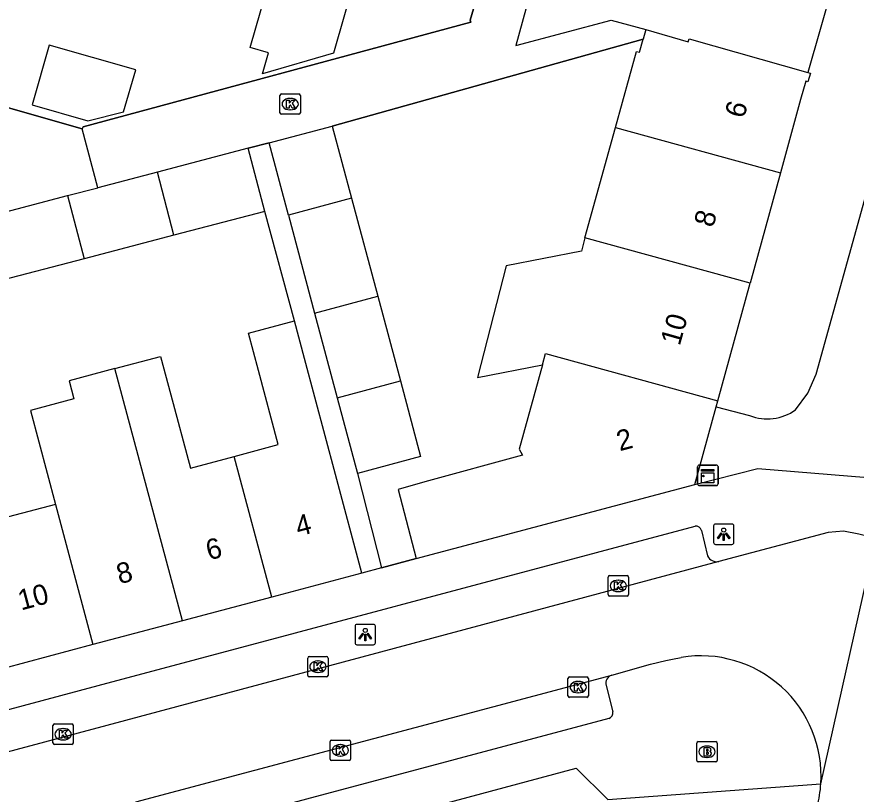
# Model space of a CAD drawing. Extents: x 162542 to 163144, y 380786 to 381511.
# Drawn here: x 163076.96 to 163118.11, y 381138.75 to 381176.83 of the extents above; entities that cross this region are included whole.
import ezdxf

# ---------------------------------------------------------------- set-up
doc = ezdxf.new("R2010")
doc.units = 0
for name, color, linetype in [('IMGEO_Brandkraan', 7, 'Continuous'), ('IMGEO_Hek', 7, 'Continuous'), ('IMGEO_Kast', 7, 'Continuous'), ('IMGEO_Kolk', 7, 'Continuous'), ('IMGEO_Lichtpunt', 7, 'Continuous'), ('IMGEO_Muur', 7, 'Continuous'), ('IMGEO_Pand', 7, 'Continuous'), ('IMGEO_Pand_nummerreeks', 7, 'Continuous'), ('IMGEO_Rijbaan_lokaal_open', 7, 'Continuous'), ('IMGEO_Voetpad_open', 7, 'Continuous')]:
    doc.layers.add(name, color=color, linetype=linetype)

msp = doc.modelspace()

# ---------------------------------------------------------------- linework, layer by layer
at = {"layer": 'IMGEO_Brandkraan'}
for p, q in [((163110.292, 381140.405), (163110.292, 381141.257)), ((163110.367, 381141.331), (163111.219, 381141.331)), ((163111.293, 381141.257), (163111.293, 381140.405)), ((163110.78, 381141.111), (163110.805, 381141.111)), ((163110.803, 381140.551), (163110.778, 381140.551)), ((163111.219, 381140.331), (163110.367, 381140.331))]:
    msp.add_line(p, q, dxfattribs=at)
for points in [[(163110.292, 381140.405), (163110.292, 381141.257)], [(163110.367, 381141.331), (163111.219, 381141.331)], [(163111.293, 381141.257), (163111.293, 381140.405)], [(163110.64, 381141.031), (163110.64, 381140.631), (163110.853, 381140.631)], [(163110.871, 381141.031), (163110.64, 381141.031)], [(163110.819, 381140.95), (163110.765, 381140.95), (163110.765, 381140.874)], [(163110.765, 381140.874), (163110.818, 381140.874)], [(163110.827, 381140.798), (163110.765, 381140.798), (163110.765, 381140.717)], [(163110.765, 381140.717), (163110.827, 381140.717)], [(163111.219, 381140.331), (163110.367, 381140.331)]]:
    msp.add_lwpolyline(points, dxfattribs=at)
for centre, radius, start, end in [((163110.369, 381141.255), 0.0765, 91.552, 178.448), ((163110.369, 381141.255), 0.0765, 91.552, 178.448), ((163111.217, 381141.255), 0.0765, 1.552, 88.448), ((163111.217, 381141.255), 0.0765, 1.552, 88.448), ((163110.82, 381140.912), 0.0379, 267.8285, 90.9355), ((163110.828, 381140.757), 0.0404, 269.8759, 90.5077), ((163110.875, 381140.886), 0.145, 59.4692, 91.5367), ((163110.9, 381140.933), 0.0922, 285.5137, 58.1501), ((163110.905, 381140.741), 0.105, 301.3115, 78.989), ((163110.369, 381140.407), 0.0765, 181.552, 268.448), ((163110.369, 381140.407), 0.0765, 181.552, 268.448), ((163110.859, 381140.882), 0.251, 268.6676, 293.5347), ((163111.217, 381140.407), 0.0765, 271.552, 358.448), ((163111.217, 381140.407), 0.0765, 271.552, 358.448)]:
    msp.add_arc(centre, radius, start, end, dxfattribs=at)
for centre, major_axis, ratio, start_param, end_param in [((163110.779, 381140.831), (-0.387, 0.002), 0.722429, 4.712389, 7.853982), ((163110.804, 381140.831), (-0.39, 0.002), 0.717154, 1.570796, 4.712389)]:
    msp.add_ellipse(centre, major_axis=major_axis, ratio=ratio, start_param=start_param, end_param=end_param, dxfattribs=at)
at = {"layer": 'IMGEO_Hek'}
for points in [[(163092.428, 381171.468), (163107.666, 381175.733)], [(163089.333, 381170.659), (163088.311, 381170.396)]]:
    msp.add_lwpolyline(points, dxfattribs=at)
at = {"layer": 'IMGEO_Kast'}
for p, q in [((163110.335, 381153.947), (163110.335, 381154.788)), ((163110.335, 381154.788), (163110.335, 381153.947)), ((163110.41, 381154.872), (163111.251, 381154.872)), ((163111.251, 381154.872), (163110.41, 381154.872)), ((163111.335, 381154.797), (163111.335, 381153.956)), ((163111.335, 381153.956), (163111.335, 381154.797)), ((163111.26, 381153.872), (163110.419, 381153.872)), ((163110.419, 381153.872), (163111.26, 381153.872))]:
    msp.add_line(p, q, dxfattribs=at)
for points in [[(163110.53, 381154.662), (163111.13, 381154.662), (163111.13, 381154.577), (163110.53, 381154.577), (163110.53, 381154.662)], [(163110.53, 381154.487), (163111.13, 381154.487), (163111.13, 381153.998), (163110.53, 381153.998), (163110.53, 381154.487)]]:
    msp.add_lwpolyline(points, dxfattribs=at)
msp.add_circle((163110.614, 381154.336), 0.0377, dxfattribs=at)
for centre, start, end in [((163110.413, 381154.794), 92.4484, 184.2845), ((163110.413, 381154.794), 92.4484, 184.2845), ((163111.257, 381154.794), 2.4484, 94.2845), ((163111.257, 381154.794), 2.4484, 94.2845), ((163110.413, 381153.95), 182.4484, 274.2845), ((163110.413, 381153.95), 182.4484, 274.2845), ((163111.257, 381153.95), 272.4484, 4.2845), ((163111.257, 381153.95), 272.4484, 4.2845)]:
    msp.add_arc(centre, 0.0779, start, end, dxfattribs=at)
at = {"layer": 'IMGEO_Kolk'}
for p, q in [((163089.864, 381172.13), (163089.864, 381172.982)), ((163089.939, 381173.056), (163090.791, 381173.056)), ((163090.865, 381172.982), (163090.865, 381172.13)), ((163090.352, 381172.836), (163090.377, 381172.836)), ((163090.375, 381172.276), (163090.35, 381172.276)), ((163090.791, 381172.056), (163089.939, 381172.056)), ((163106.022, 381149.458), (163106.874, 381149.458)), ((163105.947, 381148.532), (163105.947, 381149.384)), ((163106.435, 381149.238), (163106.46, 381149.238)), ((163106.948, 381149.384), (163106.948, 381148.532)), ((163106.458, 381148.678), (163106.433, 381148.678)), ((163106.874, 381148.458), (163106.022, 381148.458)), ((163091.222, 381144.572), (163091.222, 381145.424)), ((163091.297, 381145.498), (163092.149, 381145.498)), ((163092.223, 381145.424), (163092.223, 381144.572)), ((163091.71, 381145.278), (163091.735, 381145.278)), ((163092.149, 381144.498), (163091.297, 381144.498)), ((163091.733, 381144.718), (163091.708, 381144.718)), ((163104.055, 381144.498), (163104.907, 381144.498)), ((163103.98, 381143.572), (163103.98, 381144.424)), ((163104.468, 381144.278), (163104.493, 381144.278)), ((163104.981, 381144.424), (163104.981, 381143.572)), ((163104.491, 381143.718), (163104.466, 381143.718)), ((163104.907, 381143.498), (163104.055, 381143.498)), ((163078.735, 381141.266), (163078.735, 381142.118)), ((163078.81, 381142.192), (163079.662, 381142.192)), ((163079.736, 381142.118), (163079.736, 381141.266)), ((163079.223, 381141.972), (163079.248, 381141.972)), ((163079.246, 381141.412), (163079.221, 381141.412)), ((163092.321, 381140.477), (163092.321, 381141.329)), ((163092.396, 381141.403), (163093.248, 381141.403)), ((163093.322, 381141.329), (163093.322, 381140.477)), ((163079.662, 381141.192), (163078.81, 381141.192)), ((163092.809, 381141.183), (163092.834, 381141.183)), ((163093.248, 381140.403), (163092.396, 381140.403)), ((163092.832, 381140.623), (163092.807, 381140.623))]:
    msp.add_line(p, q, dxfattribs=at)
for points in [[(163089.864, 381172.13), (163089.864, 381172.982)], [(163089.939, 381173.056), (163090.791, 381173.056)], [(163090.865, 381172.982), (163090.865, 381172.13)], [(163090.185, 381172.756), (163090.308, 381172.756), (163090.308, 381172.605), (163090.438, 381172.756), (163090.602, 381172.756), (163090.456, 381172.605), (163090.609, 381172.356), (163090.457, 381172.356), (163090.372, 381172.52), (163090.308, 381172.453), (163090.308, 381172.356), (163090.185, 381172.356), (163090.185, 381172.756)], [(163090.791, 381172.056), (163089.939, 381172.056)], [(163106.022, 381149.458), (163106.874, 381149.458)], [(163105.947, 381148.532), (163105.947, 381149.384)], [(163106.268, 381149.158), (163106.391, 381149.158), (163106.391, 381149.007), (163106.521, 381149.158), (163106.685, 381149.158), (163106.539, 381149.007), (163106.692, 381148.758), (163106.54, 381148.758), (163106.455, 381148.922), (163106.391, 381148.855), (163106.391, 381148.758), (163106.268, 381148.758), (163106.268, 381149.158)], [(163106.948, 381149.384), (163106.948, 381148.532)], [(163106.874, 381148.458), (163106.022, 381148.458)], [(163091.222, 381144.572), (163091.222, 381145.424)], [(163091.297, 381145.498), (163092.149, 381145.498)], [(163092.223, 381145.424), (163092.223, 381144.572)], [(163091.543, 381145.198), (163091.666, 381145.198), (163091.666, 381145.047), (163091.796, 381145.198), (163091.96, 381145.198), (163091.814, 381145.047), (163091.967, 381144.798), (163091.815, 381144.798), (163091.73, 381144.962), (163091.666, 381144.895), (163091.666, 381144.798), (163091.543, 381144.798), (163091.543, 381145.198)], [(163092.149, 381144.498), (163091.297, 381144.498)], [(163104.055, 381144.498), (163104.907, 381144.498)], [(163103.98, 381143.572), (163103.98, 381144.424)], [(163104.301, 381144.198), (163104.424, 381144.198), (163104.424, 381144.047), (163104.554, 381144.198), (163104.718, 381144.198), (163104.572, 381144.047), (163104.725, 381143.798), (163104.573, 381143.798), (163104.488, 381143.962), (163104.424, 381143.895), (163104.424, 381143.798), (163104.301, 381143.798), (163104.301, 381144.198)], [(163104.981, 381144.424), (163104.981, 381143.572)], [(163104.907, 381143.498), (163104.055, 381143.498)], [(163078.735, 381141.266), (163078.735, 381142.118)], [(163078.81, 381142.192), (163079.662, 381142.192)], [(163079.736, 381142.118), (163079.736, 381141.266)], [(163079.056, 381141.892), (163079.179, 381141.892), (163079.179, 381141.741), (163079.309, 381141.892), (163079.473, 381141.892), (163079.327, 381141.741), (163079.48, 381141.492), (163079.328, 381141.492), (163079.243, 381141.656), (163079.179, 381141.589), (163079.179, 381141.492), (163079.056, 381141.492), (163079.056, 381141.892)], [(163092.321, 381140.477), (163092.321, 381141.329)], [(163092.396, 381141.403), (163093.248, 381141.403)], [(163093.322, 381141.329), (163093.322, 381140.477)], [(163079.662, 381141.192), (163078.81, 381141.192)], [(163092.642, 381141.103), (163092.765, 381141.103), (163092.765, 381140.952), (163092.895, 381141.103), (163093.059, 381141.103), (163092.913, 381140.952), (163093.066, 381140.703), (163092.914, 381140.703), (163092.829, 381140.867), (163092.765, 381140.8), (163092.765, 381140.703), (163092.642, 381140.703), (163092.642, 381141.103)], [(163093.248, 381140.403), (163092.396, 381140.403)]]:
    msp.add_lwpolyline(points, dxfattribs=at)
for centre, start, end in [((163089.941, 381172.98), 91.552, 178.448), ((163089.941, 381172.98), 91.552, 178.448), ((163090.789, 381172.98), 1.552, 88.448), ((163090.789, 381172.98), 1.552, 88.448), ((163089.941, 381172.132), 181.552, 268.448), ((163089.941, 381172.132), 181.552, 268.448), ((163090.789, 381172.132), 271.552, 358.448), ((163090.789, 381172.132), 271.552, 358.448), ((163106.024, 381149.382), 91.552, 178.448), ((163106.024, 381149.382), 91.552, 178.448), ((163106.872, 381149.382), 1.552, 88.448), ((163106.872, 381149.382), 1.552, 88.448), ((163106.024, 381148.534), 181.552, 268.448), ((163106.024, 381148.534), 181.552, 268.448), ((163106.872, 381148.534), 271.552, 358.448), ((163106.872, 381148.534), 271.552, 358.448), ((163091.299, 381145.422), 91.552, 178.448), ((163091.299, 381145.422), 91.552, 178.448), ((163092.147, 381145.422), 1.552, 88.448), ((163092.147, 381145.422), 1.552, 88.448), ((163091.299, 381144.574), 181.552, 268.448), ((163091.299, 381144.574), 181.552, 268.448), ((163092.147, 381144.574), 271.552, 358.448), ((163092.147, 381144.574), 271.552, 358.448), ((163104.057, 381144.422), 91.552, 178.448), ((163104.057, 381144.422), 91.552, 178.448), ((163104.905, 381144.422), 1.552, 88.448), ((163104.905, 381144.422), 1.552, 88.448), ((163104.057, 381143.574), 181.552, 268.448), ((163104.057, 381143.574), 181.552, 268.448), ((163104.905, 381143.574), 271.552, 358.448), ((163104.905, 381143.574), 271.552, 358.448), ((163078.812, 381142.116), 91.552, 178.448), ((163078.812, 381142.116), 91.552, 178.448), ((163079.66, 381142.116), 1.552, 88.448), ((163079.66, 381142.116), 1.552, 88.448), ((163078.812, 381141.268), 181.552, 268.448), ((163078.812, 381141.268), 181.552, 268.448), ((163079.66, 381141.268), 271.552, 358.448), ((163079.66, 381141.268), 271.552, 358.448), ((163092.398, 381141.327), 91.552, 178.448), ((163092.398, 381141.327), 91.552, 178.448), ((163093.246, 381141.327), 1.552, 88.448), ((163093.246, 381141.327), 1.552, 88.448), ((163092.398, 381140.479), 181.552, 268.448), ((163092.398, 381140.479), 181.552, 268.448), ((163093.246, 381140.479), 271.552, 358.448), ((163093.246, 381140.479), 271.552, 358.448)]:
    msp.add_arc(centre, 0.0765, start, end, dxfattribs=at)
for centre, major_axis, ratio, start_param, end_param in [((163090.351, 381172.556), (-0.387, 0.002), 0.722429, 4.712389, 7.853982), ((163090.376, 381172.556), (-0.39, 0.002), 0.717154, 1.570796, 4.712389), ((163106.434, 381148.958), (-0.387, 0.002), 0.722429, 4.712389, 7.853982), ((163106.459, 381148.958), (-0.39, 0.002), 0.717154, 1.570796, 4.712389), ((163091.709, 381144.998), (-0.387, 0.002), 0.722429, 4.712389, 7.853982), ((163091.734, 381144.998), (-0.39, 0.002), 0.717154, 1.570796, 4.712389), ((163104.467, 381143.998), (-0.387, 0.002), 0.722429, 4.712389, 7.853982), ((163104.492, 381143.998), (-0.39, 0.002), 0.717154, 1.570796, 4.712389), ((163079.222, 381141.692), (-0.387, 0.002), 0.722429, 4.712389, 7.853982), ((163079.247, 381141.692), (-0.39, 0.002), 0.717154, 1.570796, 4.712389), ((163092.808, 381140.903), (-0.387, 0.002), 0.722429, 4.712389, 7.853982), ((163092.833, 381140.903), (-0.39, 0.002), 0.717154, 1.570796, 4.712389)]:
    msp.add_ellipse(centre, major_axis=major_axis, ratio=ratio, start_param=start_param, end_param=end_param, dxfattribs=at)
at = {"layer": 'IMGEO_Lichtpunt'}
for p, q in [((163112.016, 381151.987), (163111.208, 381151.987)), ((163112.016, 381151.987), (163111.208, 381151.987)), ((163111.114, 381151.892), (163111.114, 381151.085)), ((163111.114, 381151.892), (163111.114, 381151.085)), ((163112.11, 381151.085), (163112.11, 381151.892)), ((163112.11, 381151.085), (163112.11, 381151.892)), ((163111.208, 381150.991), (163112.016, 381150.991)), ((163111.208, 381150.991), (163112.016, 381150.991)), ((163093.545, 381146.978), (163093.545, 381146.171)), ((163093.545, 381146.978), (163093.545, 381146.171)), ((163094.447, 381147.073), (163093.639, 381147.073)), ((163094.447, 381147.073), (163093.639, 381147.073)), ((163094.541, 381146.171), (163094.541, 381146.978)), ((163094.541, 381146.171), (163094.541, 381146.978)), ((163093.639, 381146.077), (163094.447, 381146.077)), ((163093.639, 381146.077), (163094.447, 381146.077))]:
    msp.add_line(p, q, dxfattribs=at)
for points in [[(163111.488, 381151.556), (163111.527, 381151.528), (163111.339, 381151.266), (163111.301, 381151.293), (163111.488, 381151.556)], [(163111.59, 381151.508), (163111.637, 381151.508), (163111.637, 381151.186), (163111.59, 381151.186), (163111.59, 381151.508)], [(163111.7, 381151.528), (163111.738, 381151.555), (163111.925, 381151.293), (163111.886, 381151.265), (163111.7, 381151.528)], [(163093.919, 381146.642), (163093.958, 381146.614), (163093.77, 381146.352), (163093.732, 381146.379), (163093.919, 381146.642)], [(163094.021, 381146.594), (163094.068, 381146.594), (163094.068, 381146.272), (163094.021, 381146.272), (163094.021, 381146.594)], [(163094.131, 381146.614), (163094.169, 381146.641), (163094.356, 381146.379), (163094.317, 381146.351), (163094.131, 381146.614)]]:
    msp.add_lwpolyline(points, dxfattribs=at)
for centre in [(163111.613, 381151.69), (163094.044, 381146.776)]:
    msp.add_circle(centre, 0.0994, dxfattribs=at)
for centre, start, end in [((163111.208, 381151.892), 90, 180), ((163111.208, 381151.892), 90, 180), ((163112.016, 381151.892), 0, 90), ((163112.016, 381151.892), 0, 90), ((163111.208, 381151.085), 180, 270), ((163111.208, 381151.085), 180, 270), ((163112.016, 381151.085), 270, 0), ((163112.016, 381151.085), 270, 360), ((163093.639, 381146.978), 90, 180), ((163093.639, 381146.978), 90, 180), ((163094.447, 381146.978), 0, 90), ((163094.447, 381146.978), 0, 90), ((163093.639, 381146.171), 180, 270), ((163093.639, 381146.171), 180, 270), ((163094.447, 381146.171), 270, 0), ((163094.447, 381146.171), 270, 360)]:
    msp.add_arc(centre, 0.0946, start, end, dxfattribs=at)
at = {"layer": 'IMGEO_Muur'}
for points in [[(163099.897, 381179.109), (163099.187, 381176.668), (163099.213, 381176.572), (163080.212, 381171.448), (163080.176, 381171.342)], [(163080.176, 381171.342), (163071.786, 381173.732)], [(163096.544, 381150.299), (163094.842, 381149.844)]]:
    msp.add_lwpolyline(points, dxfattribs=at)
at = {"layer": 'IMGEO_Pand'}
for points in [[(163103.844, 381184.229), (163101.423, 381175.423), (163106.09, 381176.67), (163107.796, 381176.203)], [(163103.844, 381184.229), (163117.51, 381180.318), (163115.739, 381174.104)], [(163094.123, 381180.752), (163093.574, 381178.828), (163092.495, 381175.045), (163089.002, 381174.038), (163089.297, 381175.073), (163088.402, 381175.328), (163089.168, 381178.014)], [(163107.796, 381176.203), (163107.666, 381175.733)], [(163107.796, 381176.203), (163109.877, 381175.606), (163109.921, 381175.76), (163115.739, 381174.104)], [(163082.801, 381174.228), (163078.547, 381175.435), (163077.718, 381172.514), (163080.445, 381171.735), (163082.2, 381172.172), (163082.801, 381174.228)], [(163106.311, 381171.41), (163107.341, 381175.13), (163107.49, 381175.095), (163107.666, 381175.733)], [(163115.739, 381174.104), (163115.86, 381174.069), (163115.74, 381173.646), (163115.634, 381173.676), (163115.377, 381172.776), (163114.392, 381169.191)], [(163089.333, 381170.659), (163092.428, 381171.468)], [(163092.428, 381171.468), (163093.369, 381167.949)], [(163104.813, 381166.002), (163106.311, 381171.41)], [(163106.311, 381171.41), (163114.392, 381169.191)], [(163090.279, 381167.123), (163089.333, 381170.659)], [(163088.311, 381170.396), (163083.857, 381169.229)], [(163089.122, 381167.3), (163088.311, 381170.396)], [(163083.857, 381169.229), (163080.931, 381168.462)], [(163084.667, 381166.133), (163083.857, 381169.229)], [(163114.392, 381169.191), (163112.904, 381163.78)], [(163079.455, 381168.075), (163080.931, 381168.462)], [(163075.054, 381166.923), (163079.455, 381168.075)], [(163079.455, 381168.075), (163080.265, 381164.98)], [(163093.369, 381167.949), (163090.279, 381167.123)], [(163093.369, 381167.949), (163094.654, 381163.144)], [(163089.122, 381167.3), (163084.667, 381166.133)], [(163090.279, 381167.123), (163091.564, 381162.317)], [(163084.667, 381166.133), (163080.265, 381164.98)], [(163104.813, 381166.002), (163104.635, 381165.359), (163100.954, 381164.642), (163099.542, 381159.171), (163102.726, 381159.791)], [(163112.904, 381163.78), (163104.813, 381166.002)], [(163080.265, 381164.98), (163075.864, 381163.827)], [(163111.322, 381158.026), (163112.904, 381163.78)], [(163091.564, 381162.317), (163094.654, 381163.144)], [(163094.654, 381163.144), (163095.764, 381158.993)], [(163091.564, 381162.317), (163092.674, 381158.167)], [(163087.62, 381155.302), (163089.781, 381155.88), (163088.813, 381159.499), (163088.32, 381161.342), (163090.576, 381161.943)], [(163093.876, 381149.586), (163092.59, 381154.418), (163091.069, 381160.102), (163090.576, 381161.943)], [(163081.776, 381159.6), (163084.015, 381160.196), (163084.517, 381158.321), (163085.478, 381154.729), (163087.62, 381155.302)], [(163102.726, 381159.791), (163102.88, 381160.345), (163111.322, 381158.026)], [(163102.726, 381159.791), (163101.58, 381155.657), (163101.753, 381155.352), (163096.968, 381154.056), (163095.651, 381153.67), (163096.544, 381150.299)], [(163081.776, 381159.6), (163079.531, 381159.002), (163079.768, 381158.114), (163077.633, 381157.543), (163078.861, 381152.951)], [(163085.081, 381147.245), (163081.776, 381159.6)], [(163092.674, 381158.167), (163095.764, 381158.993)], [(163095.764, 381158.993), (163096.753, 381155.294), (163093.663, 381154.468)], [(163092.674, 381158.167), (163093.663, 381154.468)], [(163078.861, 381152.951), (163076.562, 381152.336), (163075.333, 381156.928), (163075.094, 381157.821), (163073.011, 381157.266)], [(163110.193, 381153.917), (163111.24, 381157.726)], [(163111.24, 381157.726), (163111.322, 381158.026)], [(163089.463, 381148.412), (163087.62, 381155.302)], [(163096.544, 381150.299), (163110.193, 381153.917)], [(163078.861, 381152.951), (163080.698, 381146.079)], [(163093.876, 381149.586), (163089.463, 381148.412)], [(163089.463, 381148.412), (163085.081, 381147.245)], [(163085.081, 381147.245), (163080.698, 381146.079)], [(163080.698, 381146.079), (163076.315, 381144.912)], [(163097.326, 381138.135), (163104.383, 381140.034), (163105.933, 381138.5)]]:
    msp.add_lwpolyline(points, dxfattribs=at)
at = {"layer": 'IMGEO_Rijbaan_lokaal_open'}
for points in [[(163071.786, 381173.732), (163080.176, 381171.342)], [(163080.931, 381168.462), (163080.176, 381171.342)], [(163119.067, 381151.283), (163118.242, 381151.494), (163117.487, 381151.634), (163116.736, 381151.578), (163111.367, 381150.145)], [(163116.374, 381139.268), (163119.067, 381151.283)], [(163111.367, 381150.145), (163081.377, 381142.115), (163048.005, 381133.196)], [(163106.123, 381144.586), (163108.021, 381145.124), (163108.775, 381145.301), (163109.102, 381145.367), (163109.535, 381145.455)], [(163082.793, 381138.377), (163106.123, 381144.586)]]:
    msp.add_lwpolyline(points, dxfattribs=at)
for centre, radius, start, end in [((163110.486, 381139.633), 5.899, 356.4516, 99.2794), ((163110.444, 381139.64), 5.941, 345.4078, 356.4116)]:
    msp.add_arc(centre, radius, start, end, dxfattribs=at)
at = {"layer": 'IMGEO_Voetpad_open'}
for points in [[(163115.132, 381157.584), (163115.735, 381158.395), (163116.142, 381159.321), (163119.379, 381170.956), (163121.479, 381179.204), (163122.252, 381182.237)], [(163080.176, 381171.342), (163080.212, 381171.448), (163099.213, 381176.572), (163099.187, 381176.668), (163099.897, 381179.109)], [(163107.666, 381175.733), (163092.428, 381171.468)], [(163088.311, 381170.396), (163089.333, 381170.659)], [(163090.576, 381161.943), (163089.122, 381167.3)], [(163111.24, 381157.726), (163112.88, 381157.3)], [(163093.663, 381154.468), (163094.842, 381149.844)], [(163110.193, 381153.917), (163113.286, 381154.712), (163123.069, 381153.9)], [(163048.177, 381135.311), (163080.958, 381144.08), (163110.214, 381151.889)], [(163110.523, 381151.674), (163110.824, 381150.424)], [(163094.842, 381149.844), (163096.544, 381150.299)], [(163094.842, 381149.844), (163093.876, 381149.586)], [(163105.852, 381144.081), (163106.181, 381142.791)], [(163105.978, 381142.468), (163083.64, 381136.504)], [(163105.933, 381138.5), (163116.374, 381139.268)]]:
    msp.add_lwpolyline(points, dxfattribs=at)
for centre, radius, start, end in [((163113.747, 381159.499), 2.364, 248.4972, 305.8781), ((163110.217, 381151.564), 0.325, 19.7288, 90.6114), ((163111.279, 381150.642), 0.504, 205.5553, 280.0554), ((163106.239, 381144.198), 0.405, 106.7167, 196.8443), ((163105.892, 381142.747), 0.292, 287.038, 8.6647)]:
    msp.add_arc(centre, radius, start, end, dxfattribs=at)

# ---------------------------------------------------------------- texts
at = {"layer": 'IMGEO_Pand_nummerreeks'}
for s, rotation, p in [('6', 74.2057, (163112.604, 381171.817)), ('8', 74.2057, (163111.092, 381166.473)), ('10', 74.2038, (163109.454, 381160.681)), ('2', 14.8453, (163106.512, 381155.548)), ('4', 14.9039, (163090.77, 381151.367)), ('6', 14.9039, (163086.385, 381150.2)), ('8', 14.9026, (163082.004, 381149.034)), ('10', 14.9026, (163077.173, 381147.749))]:
    msp.add_text(s, height=1, rotation=rotation, dxfattribs=at).set_placement(p)

doc.saveas('drawing.dxf')
